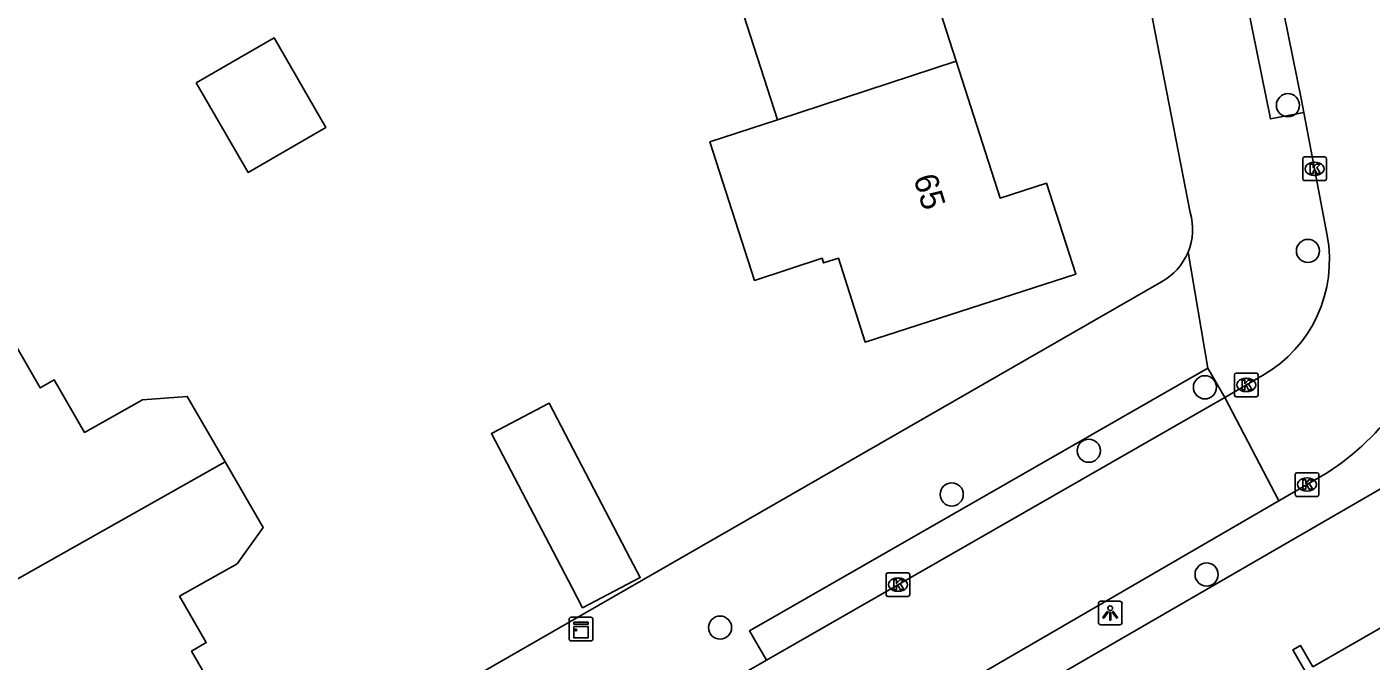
# Model space of a CAD drawing. Extents: x 158461 to 159795, y 387220 to 388672.
# Drawn here: x 159649.9 to 159706.7, y 387781.3 to 387808.1 of the extents above; entities that cross this region are included whole.
import ezdxf

# ---------------------------------------------------------------- set-up
doc = ezdxf.new("R2010")
doc.units = 0
for name, color, linetype in [('IMGEO_Boom', 7, 'Continuous'), ('IMGEO_Kast', 7, 'Continuous'), ('IMGEO_Kolk', 7, 'Continuous'), ('IMGEO_Lichtpunt', 7, 'Continuous'), ('IMGEO_Muur', 7, 'Continuous'), ('IMGEO_Pand', 7, 'Continuous'), ('IMGEO_Pand_nummerreeks', 7, 'Continuous'), ('IMGEO_Rijbaan_lokaal_open', 7, 'Continuous'), ('IMGEO_Voetpad_open', 7, 'Continuous')]:
    doc.layers.add(name, color=color, linetype=linetype)

msp = doc.modelspace()

# ---------------------------------------------------------------- linework, layer by layer
at = {"layer": 'IMGEO_Boom'}
for centre in [(159703.197, 387804.769), (159704.043, 387798.616), (159699.691, 387792.856), (159694.783, 387790.178), (159688.992, 387788.331), (159699.76, 387784.951), (159679.203, 387782.707)]:
    msp.add_circle(centre, 0.489, dxfattribs=at)
at = {"layer": 'IMGEO_Kast'}
for p, q in [((159672.83, 387782.221), (159672.83, 387783.062)), ((159672.83, 387783.062), (159672.83, 387782.221)), ((159672.905, 387783.146), (159673.746, 387783.146)), ((159673.746, 387783.146), (159672.905, 387783.146)), ((159673.83, 387783.071), (159673.83, 387782.23)), ((159673.83, 387782.23), (159673.83, 387783.071)), ((159673.755, 387782.146), (159672.914, 387782.146)), ((159672.914, 387782.146), (159673.755, 387782.146))]:
    msp.add_line(p, q, dxfattribs=at)
for points in [[(159673.025, 387782.936), (159673.625, 387782.936), (159673.625, 387782.851), (159673.025, 387782.851), (159673.025, 387782.936)], [(159673.025, 387782.761), (159673.625, 387782.761), (159673.625, 387782.272), (159673.025, 387782.272), (159673.025, 387782.761)]]:
    msp.add_lwpolyline(points, dxfattribs=at)
msp.add_circle((159673.109, 387782.61), 0.0377, dxfattribs=at)
for centre, start, end in [((159672.908, 387783.068), 92.4484, 184.2845), ((159672.908, 387783.068), 92.4484, 184.2845), ((159673.752, 387783.068), 2.4484, 94.2845), ((159673.752, 387783.068), 2.4484, 94.2845), ((159672.908, 387782.224), 182.4484, 274.2845), ((159672.908, 387782.224), 182.4484, 274.2845), ((159673.752, 387782.224), 272.4484, 4.2845), ((159673.752, 387782.224), 272.4484, 4.2845)]:
    msp.add_arc(centre, 0.0779, start, end, dxfattribs=at)
at = {"layer": 'IMGEO_Kolk'}
for p, q in [((159703.82, 387801.658), (159703.82, 387802.51)), ((159703.895, 387802.584), (159704.747, 387802.584)), ((159704.308, 387802.364), (159704.333, 387802.364)), ((159704.821, 387802.51), (159704.821, 387801.658)), ((159704.331, 387801.804), (159704.306, 387801.804)), ((159704.747, 387801.584), (159703.895, 387801.584)), ((159700.936, 387792.53), (159700.936, 387793.382)), ((159701.011, 387793.456), (159701.863, 387793.456)), ((159701.424, 387793.236), (159701.449, 387793.236)), ((159701.937, 387793.382), (159701.937, 387792.53)), ((159701.447, 387792.676), (159701.422, 387792.676)), ((159701.863, 387792.456), (159701.011, 387792.456)), ((159703.502, 387788.324), (159703.502, 387789.176)), ((159703.577, 387789.25), (159704.429, 387789.25)), ((159704.503, 387789.176), (159704.503, 387788.324)), ((159703.99, 387789.03), (159704.015, 387789.03)), ((159704.429, 387788.25), (159703.577, 387788.25)), ((159704.013, 387788.47), (159703.988, 387788.47)), ((159686.219, 387784.096), (159686.219, 387784.948)), ((159686.294, 387785.022), (159687.146, 387785.022)), ((159686.707, 387784.802), (159686.732, 387784.802)), ((159687.22, 387784.948), (159687.22, 387784.096)), ((159686.73, 387784.242), (159686.705, 387784.242)), ((159687.146, 387784.022), (159686.294, 387784.022))]:
    msp.add_line(p, q, dxfattribs=at)
for points in [[(159703.82, 387801.658), (159703.82, 387802.51)], [(159703.895, 387802.584), (159704.747, 387802.584)], [(159704.141, 387802.284), (159704.264, 387802.284), (159704.264, 387802.133), (159704.394, 387802.284), (159704.558, 387802.284), (159704.412, 387802.133), (159704.565, 387801.884), (159704.413, 387801.884), (159704.328, 387802.048), (159704.264, 387801.981), (159704.264, 387801.884), (159704.141, 387801.884), (159704.141, 387802.284)], [(159704.821, 387802.51), (159704.821, 387801.658)], [(159704.747, 387801.584), (159703.895, 387801.584)], [(159700.936, 387792.53), (159700.936, 387793.382)], [(159701.011, 387793.456), (159701.863, 387793.456)], [(159701.257, 387793.156), (159701.38, 387793.156), (159701.38, 387793.005), (159701.51, 387793.156), (159701.674, 387793.156), (159701.528, 387793.005), (159701.681, 387792.756), (159701.529, 387792.756), (159701.444, 387792.92), (159701.38, 387792.853), (159701.38, 387792.756), (159701.257, 387792.756), (159701.257, 387793.156)], [(159701.937, 387793.382), (159701.937, 387792.53)], [(159701.863, 387792.456), (159701.011, 387792.456)], [(159703.502, 387788.324), (159703.502, 387789.176)], [(159703.577, 387789.25), (159704.429, 387789.25)], [(159704.503, 387789.176), (159704.503, 387788.324)], [(159703.823, 387788.95), (159703.946, 387788.95), (159703.946, 387788.799), (159704.076, 387788.95), (159704.24, 387788.95), (159704.094, 387788.799), (159704.247, 387788.55), (159704.095, 387788.55), (159704.01, 387788.714), (159703.946, 387788.647), (159703.946, 387788.55), (159703.823, 387788.55), (159703.823, 387788.95)], [(159704.429, 387788.25), (159703.577, 387788.25)], [(159686.219, 387784.096), (159686.219, 387784.948)], [(159686.294, 387785.022), (159687.146, 387785.022)], [(159686.54, 387784.722), (159686.663, 387784.722), (159686.663, 387784.571), (159686.793, 387784.722), (159686.957, 387784.722), (159686.811, 387784.571), (159686.964, 387784.322), (159686.812, 387784.322), (159686.727, 387784.486), (159686.663, 387784.419), (159686.663, 387784.322), (159686.54, 387784.322), (159686.54, 387784.722)], [(159687.22, 387784.948), (159687.22, 387784.096)], [(159687.146, 387784.022), (159686.294, 387784.022)]]:
    msp.add_lwpolyline(points, dxfattribs=at)
for centre, start, end in [((159703.897, 387802.508), 91.552, 178.448), ((159703.897, 387802.508), 91.552, 178.448), ((159704.745, 387802.508), 1.552, 88.448), ((159704.745, 387802.508), 1.552, 88.448), ((159703.897, 387801.66), 181.552, 268.448), ((159703.897, 387801.66), 181.552, 268.448), ((159704.745, 387801.66), 271.552, 358.448), ((159704.745, 387801.66), 271.552, 358.448), ((159701.013, 387793.38), 91.552, 178.448), ((159701.013, 387793.38), 91.552, 178.448), ((159701.861, 387793.38), 1.552, 88.448), ((159701.861, 387793.38), 1.552, 88.448), ((159701.013, 387792.532), 181.552, 268.448), ((159701.013, 387792.532), 181.552, 268.448), ((159701.861, 387792.532), 271.552, 358.448), ((159701.861, 387792.532), 271.552, 358.448), ((159703.579, 387789.174), 91.552, 178.448), ((159703.579, 387789.174), 91.552, 178.448), ((159704.427, 387789.174), 1.552, 88.448), ((159704.427, 387789.174), 1.552, 88.448), ((159703.579, 387788.326), 181.552, 268.448), ((159703.579, 387788.326), 181.552, 268.448), ((159704.427, 387788.326), 271.552, 358.448), ((159704.427, 387788.326), 271.552, 358.448), ((159686.296, 387784.946), 91.552, 178.448), ((159686.296, 387784.946), 91.552, 178.448), ((159687.144, 387784.946), 1.552, 88.448), ((159687.144, 387784.946), 1.552, 88.448), ((159686.296, 387784.098), 181.552, 268.448), ((159686.296, 387784.098), 181.552, 268.448), ((159687.144, 387784.098), 271.552, 358.448), ((159687.144, 387784.098), 271.552, 358.448)]:
    msp.add_arc(centre, 0.0765, start, end, dxfattribs=at)
for centre, major_axis, ratio, start_param, end_param in [((159704.307, 387802.084), (-0.387, 0.002), 0.722429, 4.712389, 7.853982), ((159704.332, 387802.084), (-0.39, 0.002), 0.717154, 1.570796, 4.712389), ((159701.423, 387792.956), (-0.387, 0.002), 0.722429, 4.712389, 7.853982), ((159701.448, 387792.956), (-0.39, 0.002), 0.717154, 1.570796, 4.712389), ((159703.989, 387788.75), (-0.387, 0.002), 0.722429, 4.712389, 7.853982), ((159704.014, 387788.75), (-0.39, 0.002), 0.717154, 1.570796, 4.712389), ((159686.706, 387784.522), (-0.387, 0.002), 0.722429, 4.712389, 7.853982), ((159686.731, 387784.522), (-0.39, 0.002), 0.717154, 1.570796, 4.712389)]:
    msp.add_ellipse(centre, major_axis=major_axis, ratio=ratio, start_param=start_param, end_param=end_param, dxfattribs=at)
at = {"layer": 'IMGEO_Lichtpunt'}
for p, q in [((159695.189, 387783.729), (159695.189, 387782.922)), ((159695.189, 387783.729), (159695.189, 387782.922)), ((159696.091, 387783.824), (159695.283, 387783.824)), ((159696.091, 387783.824), (159695.283, 387783.824)), ((159696.185, 387782.922), (159696.185, 387783.729)), ((159696.185, 387782.922), (159696.185, 387783.729)), ((159695.283, 387782.828), (159696.091, 387782.828)), ((159695.283, 387782.828), (159696.091, 387782.828))]:
    msp.add_line(p, q, dxfattribs=at)
for points in [[(159695.563, 387783.393), (159695.602, 387783.365), (159695.414, 387783.103), (159695.376, 387783.13), (159695.563, 387783.393)], [(159695.665, 387783.345), (159695.712, 387783.345), (159695.712, 387783.023), (159695.665, 387783.023), (159695.665, 387783.345)], [(159695.775, 387783.365), (159695.813, 387783.392), (159696, 387783.13), (159695.961, 387783.102), (159695.775, 387783.365)]]:
    msp.add_lwpolyline(points, dxfattribs=at)
msp.add_circle((159695.688, 387783.527), 0.0994, dxfattribs=at)
for centre, start, end in [((159695.283, 387783.729), 90, 180), ((159695.283, 387783.729), 90, 180), ((159696.091, 387783.729), 0, 90), ((159696.091, 387783.729), 0, 90), ((159695.283, 387782.922), 180, 270), ((159695.283, 387782.922), 180, 270), ((159696.091, 387782.922), 270, 0), ((159696.091, 387782.922), 270, 360)]:
    msp.add_arc(centre, 0.0946, start, end, dxfattribs=at)
at = {"layer": 'IMGEO_Muur'}
msp.add_lwpolyline([(159703.928, 387780.864), (159703.408, 387781.77), (159703.726, 387781.952), (159704.246, 387781.046)], dxfattribs=at)
at = {"layer": 'IMGEO_Pand'}
for points in [[(159689.177, 387806.633), (159687.261, 387812.583), (159689.259, 387813.226), (159688.028, 387817.049), (159683.269, 387815.517), (159679.179, 387814.2), (159680.341, 387810.592), (159679.631, 387810.363), (159681.628, 387804.158)], [(159657.073, 387805.72), (159659.265, 387801.932), (159662.55, 387803.833), (159660.357, 387807.622), (159657.073, 387805.72)], [(159681.628, 387804.158), (159678.777, 387803.223), (159680.662, 387797.369), (159683.512, 387798.304), (159683.575, 387798.109), (159684.2, 387798.31), (159685.34, 387794.77), (159694.229, 387797.631), (159692.991, 387801.477), (159691.039, 387800.848), (159689.177, 387806.633)], [(159681.628, 387804.158), (159689.177, 387806.633)], [(159658.291, 387789.704), (159656.688, 387792.475), (159654.799, 387792.329), (159652.357, 387790.955), (159651.074, 387793.172), (159650.481, 387792.829), (159648.75, 387795.82)], [(159675.409, 387785.628), (159675.831, 387784.821), (159673.391, 387783.546), (159672.969, 387784.354), (159669.546, 387790.905), (159671.985, 387792.18), (159675.409, 387785.628)], [(159647.392, 387783.572), (159658.291, 387789.704)], [(159647.392, 387783.572), (159649.437, 387780.039), (159650.485, 387778.227), (159648.787, 387777.244), (159650.79, 387773.781), (159658.789, 387778.409), (159656.873, 387781.72), (159657.493, 387782.079), (159656.364, 387784.03), (159658.805, 387785.404), (159659.894, 387786.934), (159658.291, 387789.704)], [(159704.246, 387781.046), (159707.655, 387783.004), (159707.14, 387783.9), (159715.659, 387788.793), (159720.57, 387780.241), (159730.054, 387777.676), (159731.08, 387775.891), (159730.704, 387774.503), (159732.153, 387774.111), (159735.163, 387768.87), (159730.508, 387766.197), (159727.754, 387770.992), (159727.206, 387771.14), (159727.596, 387772.583), (159718.574, 387775.022), (159716.928, 387777.888), (159715.416, 387780.522), (159710.814, 387777.879), (159712.326, 387775.246), (159713.835, 387772.619), (159709.946, 387770.386), (159703.928, 387780.864)]]:
    msp.add_lwpolyline(points, dxfattribs=at)
at = {"layer": 'IMGEO_Rijbaan_lokaal_open'}
for points in [[(159701.782, 387814.767), (159703.759, 387805.056), (159703.872, 387804.46)], [(159703.872, 387804.46), (159704.853, 387799.267)], [(159702.127, 387793.352), (159700.523, 387792.433)], [(159700.523, 387792.433), (159681.162, 387781.336)], [(159700.523, 387792.433), (159702.817, 387788.069)], [(159704.852, 387789.25), (159702.817, 387788.069)], [(159702.817, 387788.069), (159673.952, 387771.319), (159660.613, 387763.688), (159636.711, 387750), (159622.473, 387741.846)], [(159676.444, 387778.632), (159681.162, 387781.336)]]:
    msp.add_lwpolyline(points, dxfattribs=at)
for centre, radius, start, end in [((159699.335, 387798.225), 5.616, 299.8169, 10.6967), ((159699.078, 387798.292), 10.728, 302.5586, 325.0605)]:
    msp.add_arc(centre, radius, start, end, dxfattribs=at)
at = {"layer": 'IMGEO_Voetpad_open'}
for points in [[(159703.872, 387804.46), (159702.457, 387804.192), (159700.369, 387814.47), (159701.782, 387814.767)], [(159697.182, 387809.948), (159699.068, 387800.24)], [(159699.813, 387793.67), (159698.975, 387798.56)], [(159697.847, 387797.311), (159651.532, 387770.703)], [(159681.162, 387781.336), (159680.451, 387782.575), (159699.813, 387793.67)], [(159699.813, 387793.67), (159700.523, 387792.433)], [(159711.712, 387791.236), (159684.187, 387775.328), (159682.842, 387775.604), (159638.118, 387750), (159622.824, 387741.244)]]:
    msp.add_lwpolyline(points, dxfattribs=at)
for centre, radius, start, end in [((159696.652, 387799.531), 2.518, 337.3101, 16.3529), ((159696.641, 387799.534), 2.529, 298.481, 337.3472)]:
    msp.add_arc(centre, radius, start, end, dxfattribs=at)

# ---------------------------------------------------------------- texts
at = {"layer": 'IMGEO_Pand_nummerreeks'}
msp.add_text('65', height=1, rotation=287.0317, dxfattribs=at).set_placement((159687.366, 387801.694))

doc.saveas('drawing.dxf')
